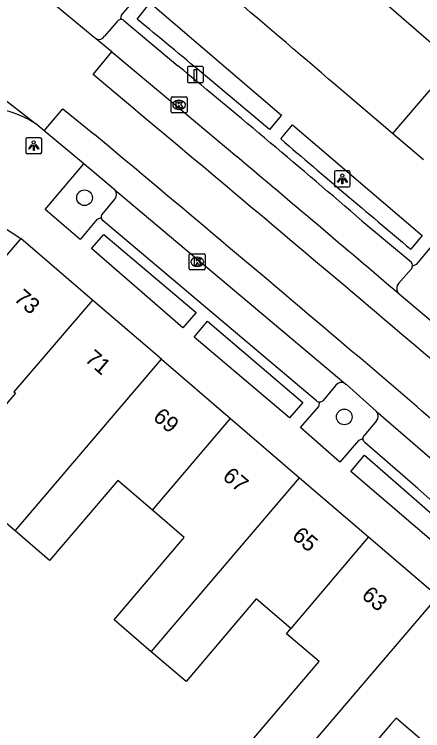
# Model space of a CAD drawing. Extents: x 159718 to 160783, y 383290 to 384030.
# Drawn here: x 160362.76 to 160388.25, y 383658.33 to 383702.97 of the extents above; entities that cross this region are included whole.
import ezdxf

# ---------------------------------------------------------------- set-up
doc = ezdxf.new("R2010")
doc.units = 0
for name, color, linetype in [('IMGEO_Boom', 7, 'Continuous'), ('IMGEO_Kolk', 7, 'Continuous'), ('IMGEO_Laadpaal', 7, 'Continuous'), ('IMGEO_Lichtpunt', 7, 'Continuous'), ('IMGEO_Pand', 7, 'Continuous'), ('IMGEO_Pand_nummerreeks', 7, 'Continuous'), ('IMGEO_Parkeervlak_open', 7, 'Continuous'), ('IMGEO_Rijbaan_lokaal_gesloten', 7, 'Continuous'), ('IMGEO_Rijbaan_lokaal_open', 7, 'Continuous'), ('IMGEO_Voetpad_open', 7, 'Continuous')]:
    doc.layers.add(name, color=color, linetype=linetype)

msp = doc.modelspace()

# ---------------------------------------------------------------- linework, layer by layer
at = {"layer": 'IMGEO_Boom'}
for centre in [(160367.145, 383691.542), (160383.356, 383677.882)]:
    msp.add_circle(centre, 0.489, dxfattribs=at)
at = {"layer": 'IMGEO_Kolk'}
for p, q in [((160372.548, 383696.901), (160372.548, 383697.753)), ((160372.623, 383697.827), (160373.475, 383697.827)), ((160373.036, 383697.607), (160373.061, 383697.607)), ((160373.549, 383697.753), (160373.549, 383696.901)), ((160373.475, 383696.827), (160372.623, 383696.827)), ((160373.059, 383697.047), (160373.034, 383697.047)), ((160373.681, 383687.122), (160373.681, 383687.974)), ((160373.756, 383688.048), (160374.608, 383688.048)), ((160374.169, 383687.828), (160374.194, 383687.828)), ((160374.682, 383687.974), (160374.682, 383687.122)), ((160374.608, 383687.048), (160373.756, 383687.048)), ((160374.192, 383687.268), (160374.167, 383687.268))]:
    msp.add_line(p, q, dxfattribs=at)
for points in [[(160372.548, 383696.901), (160372.548, 383697.753)], [(160372.623, 383697.827), (160373.475, 383697.827)], [(160373.549, 383697.753), (160373.549, 383696.901)], [(160372.869, 383697.527), (160372.992, 383697.527), (160372.992, 383697.376), (160373.122, 383697.527), (160373.286, 383697.527), (160373.14, 383697.376), (160373.293, 383697.127), (160373.141, 383697.127), (160373.056, 383697.291), (160372.992, 383697.224), (160372.992, 383697.127), (160372.869, 383697.127), (160372.869, 383697.527)], [(160373.475, 383696.827), (160372.623, 383696.827)], [(160373.681, 383687.122), (160373.681, 383687.974)], [(160373.756, 383688.048), (160374.608, 383688.048)], [(160374.002, 383687.748), (160374.125, 383687.748), (160374.125, 383687.597), (160374.255, 383687.748), (160374.419, 383687.748), (160374.273, 383687.597), (160374.426, 383687.348), (160374.274, 383687.348), (160374.189, 383687.512), (160374.125, 383687.445), (160374.125, 383687.348), (160374.002, 383687.348), (160374.002, 383687.748)], [(160374.682, 383687.974), (160374.682, 383687.122)], [(160374.608, 383687.048), (160373.756, 383687.048)]]:
    msp.add_lwpolyline(points, dxfattribs=at)
for centre, start, end in [((160372.625, 383697.751), 91.552, 178.448), ((160372.625, 383697.751), 91.552, 178.448), ((160373.473, 383697.751), 1.552, 88.448), ((160373.473, 383697.751), 1.552, 88.448), ((160372.625, 383696.903), 181.552, 268.448), ((160372.625, 383696.903), 181.552, 268.448), ((160373.473, 383696.903), 271.552, 358.448), ((160373.473, 383696.903), 271.552, 358.448), ((160373.758, 383687.972), 91.552, 178.448), ((160373.758, 383687.972), 91.552, 178.448), ((160374.606, 383687.972), 1.552, 88.448), ((160374.606, 383687.972), 1.552, 88.448), ((160373.758, 383687.124), 181.552, 268.448), ((160373.758, 383687.124), 181.552, 268.448), ((160374.606, 383687.124), 271.552, 358.448), ((160374.606, 383687.124), 271.552, 358.448)]:
    msp.add_arc(centre, 0.0765, start, end, dxfattribs=at)
for centre, major_axis, ratio, start_param, end_param in [((160373.035, 383697.327), (-0.387, 0.002), 0.722429, 4.712389, 7.853982), ((160373.06, 383697.327), (-0.39, 0.002), 0.717154, 1.570796, 4.712389), ((160374.168, 383687.548), (-0.387, 0.002), 0.722429, 4.712389, 7.853982), ((160374.193, 383687.548), (-0.39, 0.002), 0.717154, 1.570796, 4.712389)]:
    msp.add_ellipse(centre, major_axis=major_axis, ratio=ratio, start_param=start_param, end_param=end_param, dxfattribs=at)
at = {"layer": 'IMGEO_Laadpaal'}
for p, q in [((160373.564, 383699.634), (160373.564, 383698.793)), ((160373.564, 383699.634), (160373.564, 383698.793)), ((160374.48, 383699.718), (160373.639, 383699.718)), ((160374.48, 383699.718), (160373.639, 383699.718)), ((160374.564, 383698.802), (160374.564, 383699.643)), ((160374.564, 383698.802), (160374.564, 383699.643)), ((160373.648, 383698.718), (160374.489, 383698.718)), ((160373.648, 383698.718), (160374.489, 383698.718))]:
    msp.add_line(p, q, dxfattribs=at)
msp.add_lwpolyline([(160373.979, 383699.531), (160374.139, 383699.531), (160374.139, 383698.798), (160373.979, 383698.798), (160373.979, 383699.531)], dxfattribs=at)
for centre, start, end in [((160373.642, 383699.64), 92.4484, 184.2845), ((160373.642, 383699.64), 92.4484, 184.2845), ((160374.486, 383699.64), 2.4484, 94.2845), ((160374.486, 383699.64), 2.4484, 94.2845), ((160373.642, 383698.796), 182.4484, 274.2845), ((160373.642, 383698.796), 182.4484, 274.2845), ((160374.486, 383698.796), 272.4484, 4.2845), ((160374.486, 383698.796), 272.4484, 4.2845)]:
    msp.add_arc(centre, 0.0779, start, end, dxfattribs=at)
at = {"layer": 'IMGEO_Lichtpunt'}
for p, q in [((160363.476, 383695.189), (160363.476, 383694.382)), ((160363.476, 383695.189), (160363.476, 383694.382)), ((160364.378, 383695.284), (160363.57, 383695.284)), ((160364.378, 383695.284), (160363.57, 383695.284)), ((160364.472, 383694.382), (160364.472, 383695.189)), ((160364.472, 383694.382), (160364.472, 383695.189)), ((160363.57, 383694.288), (160364.378, 383694.288)), ((160363.57, 383694.288), (160364.378, 383694.288)), ((160382.735, 383693.123), (160382.735, 383692.316)), ((160382.735, 383693.123), (160382.735, 383692.316)), ((160383.637, 383693.218), (160382.829, 383693.218)), ((160383.637, 383693.218), (160382.829, 383693.218)), ((160383.731, 383692.316), (160383.731, 383693.123)), ((160383.731, 383692.316), (160383.731, 383693.123)), ((160382.829, 383692.222), (160383.637, 383692.222)), ((160382.829, 383692.222), (160383.637, 383692.222))]:
    msp.add_line(p, q, dxfattribs=at)
for points in [[(160363.85, 383694.853), (160363.889, 383694.825), (160363.701, 383694.563), (160363.663, 383694.59), (160363.85, 383694.853)], [(160363.952, 383694.805), (160363.999, 383694.805), (160363.999, 383694.483), (160363.952, 383694.483), (160363.952, 383694.805)], [(160364.062, 383694.825), (160364.1, 383694.852), (160364.287, 383694.59), (160364.248, 383694.562), (160364.062, 383694.825)], [(160383.109, 383692.787), (160383.148, 383692.759), (160382.96, 383692.497), (160382.922, 383692.524), (160383.109, 383692.787)], [(160383.211, 383692.739), (160383.258, 383692.739), (160383.258, 383692.417), (160383.211, 383692.417), (160383.211, 383692.739)], [(160383.321, 383692.759), (160383.359, 383692.786), (160383.546, 383692.524), (160383.507, 383692.496), (160383.321, 383692.759)]]:
    msp.add_lwpolyline(points, dxfattribs=at)
for centre in [(160363.975, 383694.987), (160383.234, 383692.921)]:
    msp.add_circle(centre, 0.0994, dxfattribs=at)
for centre, start, end in [((160363.57, 383695.189), 90, 180), ((160363.57, 383695.189), 90, 180), ((160364.378, 383695.189), 0, 90), ((160364.378, 383695.189), 0, 90), ((160363.57, 383694.382), 180, 270), ((160363.57, 383694.382), 180, 270), ((160364.378, 383694.382), 270, 0), ((160364.378, 383694.382), 270, 360), ((160382.829, 383693.123), 90, 180), ((160382.829, 383693.123), 90, 180), ((160383.637, 383693.123), 0, 90), ((160383.637, 383693.123), 0, 90), ((160382.829, 383692.316), 180, 270), ((160382.829, 383692.316), 180, 270), ((160383.637, 383692.316), 270, 0), ((160383.637, 383692.316), 270, 360)]:
    msp.add_arc(centre, 0.0946, start, end, dxfattribs=at)
at = {"layer": 'IMGEO_Pand'}
for points in [[(160363.163, 383688.996), (160358.229, 383683.234)], [(160367.634, 383685.167), (160363.163, 383688.996)], [(160367.634, 383685.167), (160362.744, 383679.439), (160362.838, 383679.359), (160358.832, 383674.667)], [(160371.944, 383681.475), (160367.634, 383685.167)], [(160362.808, 383670.774), (160371.944, 383681.475)], [(160371.944, 383681.475), (160376.255, 383677.783)], [(160371.386, 383672.079), (160376.255, 383677.783)], [(160376.255, 383677.783), (160380.565, 383674.091)], [(160362.808, 383670.774), (160360.411, 383672.82), (160360.658, 383673.109), (160358.832, 383674.667)], [(160371.386, 383672.079), (160369.22, 383673.913), (160364.968, 383668.93), (160362.808, 383670.774)], [(160371.31, 383663.249), (160380.565, 383674.091)], [(160380.565, 383674.091), (160384.875, 383670.399)], [(160371.31, 383663.249), (160368.988, 383665.233), (160373.372, 383670.371), (160371.386, 383672.079)], [(160384.875, 383670.399), (160380.026, 383664.694)], [(160384.875, 383670.399), (160389.186, 383666.706)], [(160380.026, 383664.694), (160377.861, 383666.541), (160373.49, 383661.388), (160371.31, 383663.249)], [(160389.186, 383666.706), (160380.109, 383656.074), (160379.984, 383655.928)], [(160379.984, 383655.928), (160377.713, 383657.866), (160381.786, 383662.637), (160379.753, 383664.373), (160380.026, 383664.694)], [(160388.65, 383657.338), (160386.585, 383659.104), (160386.263, 383658.727), (160382.234, 383654.007), (160379.984, 383655.928)]]:
    msp.add_lwpolyline(points, dxfattribs=at)
at = {"layer": 'IMGEO_Parkeervlak_open'}
for points in [[(160369.173, 383702.527), (160368.395, 383701.602)], [(160367.877, 383701.443), (160367.807, 383701.479)], [(160368.243, 383690.504), (160369.03, 383691.46)], [(160386.742, 383686.187), (160387.536, 383687.094)], [(160382.823, 383679.857), (160382.031, 383678.9)], [(160383.444, 383679.932), (160383.401, 383679.962)], [(160385.346, 383678.241), (160385.38, 383678.203)], [(160385.358, 383677.63), (160384.594, 383676.722)]]:
    msp.add_lwpolyline(points, dxfattribs=at)
for centre, radius, start, end in [((160369.418, 383702.341), 0.308, 96.0063, 142.7858), ((160368.039, 383701.84), 0.429, 247.8472, 326.2805), ((160368.699, 383691.748), 0.439, 319.0011, 39.5868), ((160368.46, 383690.328), 0.28, 140.9444, 189.0307), ((160387.227, 383687.316), 0.381, 324.3144, 357.1307), ((160387.079, 383685.881), 0.456, 137.7351, 209.0845), ((160387.084, 383685.883), 0.461, 209.1032, 228.0989), ((160383.171, 383679.585), 0.442, 58.6127, 141.9796), ((160381.817, 383679.116), 0.304, 272.1264, 314.7468), ((160385.038, 383677.929), 0.438, 316.9267, 38.6758), ((160384.79, 383676.526), 0.277, 135.0629, 180.2354)]:
    msp.add_arc(centre, radius, start, end, dxfattribs=at)
at = {"layer": 'IMGEO_Rijbaan_lokaal_gesloten'}
for points in [[(160369.642, 383697.571), (160367.678, 383699.216), (160368.844, 383700.634)], [(160368.844, 383700.634), (160372.771, 383697.349), (160376.646, 383694.104)], [(160364.635, 383695.704), (160365.787, 383697.076), (160367.771, 383695.476)], [(160367.109, 383693.644), (160364.635, 383695.704)], [(160369.037, 383692.028), (160368.962, 383692.1), (160367.109, 383693.644)], [(160369.037, 383692.028), (160383.444, 383679.932)], [(160389.361, 383683.332), (160388.773, 383683.839), (160386.776, 383685.54)], [(160383.444, 383679.932), (160383.484, 383679.897), (160385.346, 383678.241)], [(160385.346, 383678.241), (160391.435, 383672.99)]]:
    msp.add_lwpolyline(points, dxfattribs=at)
for centre, radius, start, end in [((158659.777, 381646.196), 2670.538, 49.747647, 50.188073), ((158671.202, 381661.256), 2648.848, 49.726926, 50.171391), ((158501.255, 381465.509), 2912.684, 49.65803, 49.918967), ((159981.002, 383203.227), 628.491, 48.083345, 49.955777), ((160162.334, 383417.758), 344.779, 49.07735, 50.09837), ((160019.112, 383246.774), 567.802, 48.21724, 49.45909)]:
    msp.add_arc(centre, radius, start, end, dxfattribs=at)
at = {"layer": 'IMGEO_Rijbaan_lokaal_open'}
for points in [[(160352.854, 383704.888), (160364.08, 383696.166)], [(160367.807, 383701.479), (160367.746, 383701.527), (160364.732, 383704.049)], [(160368.844, 383700.634), (160367.807, 383701.479)], [(160364.635, 383695.704), (160364.08, 383696.166)]]:
    msp.add_lwpolyline(points, dxfattribs=at)
msp.add_arc((160360.779, 383691.079), 6.064, 57.0182, 95.9141, dxfattribs=at)
at = {"layer": 'IMGEO_Voetpad_open'}
for points in [[(160373.434, 383714.511), (160390.192, 383699.969), (160388.371, 383697.872), (160386.357, 383695.552)], [(160364.732, 383704.049), (160367.266, 383707.064), (160370.556, 383704.249), (160369.432, 383702.913), (160369.386, 383702.647)], [(160370.421, 383702.678), (160371.242, 383703.683), (160379.437, 383696.685), (160378.686, 383695.793)], [(160369.602, 383702.589), (160372.974, 383699.765)], [(160386.357, 383695.552), (160383.704, 383697.804)], [(160379.394, 383695.203), (160380.118, 383696.08), (160388.224, 383689.184), (160387.502, 383688.338)], [(160388.301, 383693.898), (160386.357, 383695.552)], [(160368.184, 383690.284), (160367.914, 383690.192), (160366.88, 383688.942), (160364.686, 383690.798), (160367.109, 383693.644)], [(160361.049, 383690.367), (160363.163, 383688.996)], [(160381.618, 383678.885), (160368.306, 383690.095)], [(160384.453, 383690.107), (160387.519, 383687.556)], [(160368.351, 383689.255), (160374.121, 383684.397), (160373.286, 383683.437), (160367.587, 383688.386), (160368.351, 383689.255)], [(160387.607, 383687.297), (160387.881, 383687.406), (160388.897, 383688.625), (160392.042, 383685.9), (160391.049, 383684.717), (160390.966, 383684.436)], [(160374.815, 383683.843), (160380.76, 383678.786), (160379.944, 383677.827), (160373.991, 383682.849), (160374.815, 383683.843)], [(160384.513, 383676.525), (160384.25, 383676.409), (160383.087, 383675.06), (160380.62, 383677.227), (160381.771, 383678.531), (160381.828, 383678.812)], [(160387.935, 383673.429), (160384.631, 383676.297)], [(160384.626, 383675.494), (160390.343, 383670.505), (160389.525, 383669.55), (160383.759, 383674.476), (160384.626, 383675.494)]]:
    msp.add_lwpolyline(points, dxfattribs=at)
for centre, radius, start, end in [((157195.089, 379970.319), 4905.243, 49.455214, 49.672671), ((160369.418, 383702.335), 0.314, 54.0816, 95.8575), ((159760.847, 382962.52), 958.861, 49.883269, 50.526048), ((159916.598, 383145.69), 717.829, 49.325296, 50.522708), ((161017.53, 384440.662), 981.288, 229.435432, 230.055749), ((160368.46, 383690.329), 0.28, 189.1596, 236.5251), ((160387.241, 383687.317), 0.366, 356.8378, 40.6944), ((160381.818, 383679.12), 0.309, 229.7175, 271.9457), ((160384.792, 383676.525), 0.279, 179.9545, 234.7726), ((160452.94, 383745.2), 96.833, 227.83211, 229.02795)]:
    msp.add_arc(centre, radius, start, end, dxfattribs=at)

# ---------------------------------------------------------------- texts
at = {"layer": 'IMGEO_Pand_nummerreeks'}
for s, p in [('73', (160362.684, 383685.178)), ('71', (160367.107, 383681.402)), ('69', (160371.358, 383677.773)), ('67', (160375.695, 383674.07)), ('65', (160380.032, 383670.368)), ('63', (160384.369, 383666.665))]:
    msp.add_text(s, height=1, rotation=319.5148, dxfattribs=at).set_placement(p)

doc.saveas('drawing.dxf')
